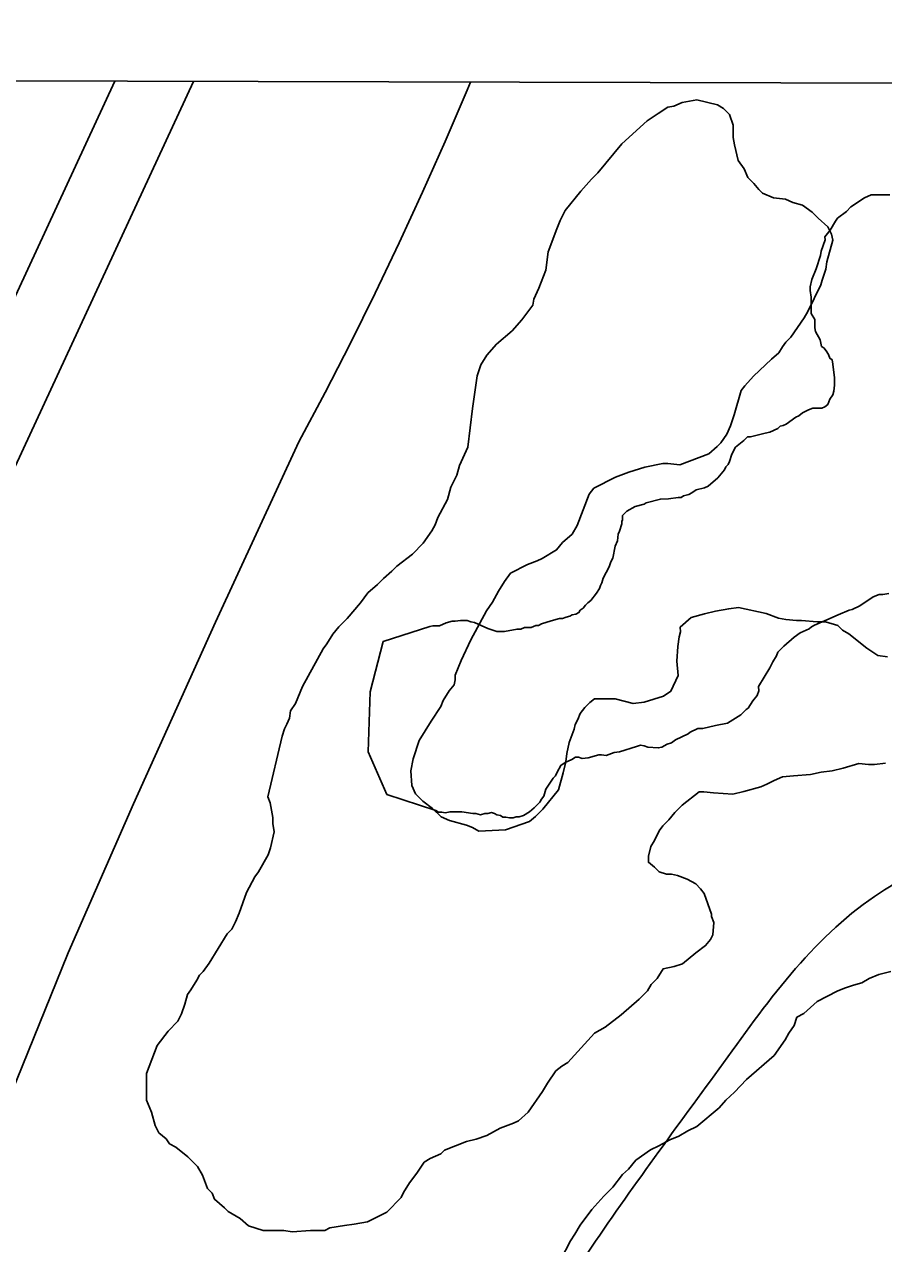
# Model space of a CAD drawing. Extents: x 3172231 to 3210228, y 940198 to 965780.
# Drawn here: x 3186153 to 3186515, y 963407 to 963919 of the extents above; entities that cross this region are included whole.
import ezdxf

# ---------------------------------------------------------------- set-up
doc = ezdxf.new("R2010")
doc.units = 0
for name, color, linetype in [('V-BORW-LINE', 7, 'Continuous'), ('V-GRID-FRAM', 7, 'Continuous'), ('V-LEVE-TOET', 7, 'Continuous'), ('V-SITE-VEGE', 7, 'Continuous'), ('V-SURV-LINE', 7, 'Continuous'), ('V-TOPO-SHOR', 7, 'Continuous')]:
    doc.layers.add(name, color=color, linetype=linetype)

msp = doc.modelspace()

# ---------------------------------------------------------------- linework, layer by layer
at = {"layer": 'V-BORW-LINE'}
for points in [[(3186445.501, 963480.413), (3186510.803, 963552.983), (3186586.615, 963584.616)], [(3186306.324, 963265.418), (3186388.322, 963400.409), (3186445.501, 963480.413)]]:
    msp.add_spline(points, degree=3, dxfattribs=at)
at = {"layer": 'V-GRID-FRAM'}
msp.add_lwpolyline([(3176539.592, 963919.479), (3207827.662, 963842.116), (3207790.623, 945652.442), (3176486.679, 945729.845), (3176539.592, 963919.479)], dxfattribs=at)
at = {"layer": 'V-LEVE-TOET'}
msp.add_lwpolyline([(3186340.939, 963895.244), (3186339.536, 963891.842), (3186330.312, 963870.32), (3186320.786, 963848.922), (3186310.964, 963827.658), (3186300.847, 963806.533), (3186290.439, 963785.549), (3186279.744, 963764.719), (3186268.763, 963744.042), (3186268.763, 963744.042), (3186233.63, 963668.162), (3186199.283, 963591.907), (3186171.766, 963529.238), (3186171.766, 963529.238), (3186140.313, 963452.006), (3186122.499, 963406.774), (3186122.499, 963406.774), (3186103.676, 963353.378)], dxfattribs=at)
at = {"layer": 'V-SITE-VEGE'}
for points in [[(3186213.758, 963496.378), (3186217.817, 963500.468), (3186219.335, 963503.527), (3186220.85, 963507.607), (3186221.856, 963511.684), (3186223.375, 963513.726), (3186225.911, 963517.808), (3186226.92, 963519.85), (3186228.444, 963521.382), (3186230.98, 963524.956), (3186238.576, 963537.203), (3186240.609, 963539.246), (3186242.125, 963542.306), (3186243.642, 963545.876), (3186246.669, 963554.545), (3186250.214, 963561.176), (3186251.736, 963563.218), (3186255.787, 963570.362), (3186256.795, 963573.419), (3186258.302, 963580.045), (3186257.78, 963583.608), (3186257.771, 963586.154), (3186256.733, 963592.261), (3186255.705, 963594.805), (3186261.734, 963620.288), (3186262.744, 963623.348), (3186263.756, 963625.387), (3186264.765, 963627.937), (3186265.265, 963630.995), (3186267.293, 963634.057), (3186270.324, 963641.196), (3186278.929, 963657.013), (3186280.451, 963659.054), (3186282.984, 963663.138), (3186285.522, 963666.2), (3186289.073, 963669.776), (3186294.656, 963676.415), (3186297.697, 963680.499), (3186301.76, 963684.077), (3186304.298, 963686.633), (3186307.853, 963689.699), (3186309.883, 963691.743), (3186316.488, 963696.856), (3186321.055, 963701.454), (3186324.604, 963706.56), (3186326.123, 963709.112), (3186327.131, 963712.169), (3186331.18, 963719.823), (3186332.689, 963724.918), (3186335.223, 963730.02), (3186336.226, 963734.097), (3186339.767, 963741.749), (3186341.752, 963758.051), (3186343.744, 963771.807), (3186345.258, 963776.397), (3186347.789, 963780.478), (3186351.848, 963785.074), (3186358.451, 963790.7), (3186362.51, 963795.296), (3186367.075, 963801.421), (3186367.575, 963803.969), (3186369.596, 963808.558), (3186372.627, 963816.208), (3186373.623, 963823.851), (3186377.156, 963833.538), (3186378.671, 963837.108), (3186380.694, 963841.189), (3186387.289, 963849.359), (3186391.856, 963854.466), (3186394.394, 963857.02), (3186404.539, 963869.276), (3186415.203, 963878.987), (3186419.776, 963882.057), (3186423.842, 963884.617), (3186426.385, 963885.135), (3186429.947, 963886.673), (3186436.054, 963887.712), (3186444.719, 963885.703), (3186447.271, 963884.185), (3186449.825, 963881.645), (3186451.367, 963877.066), (3186451.383, 963871.975), (3186451.903, 963868.921), (3186453.452, 963862.304), (3186456.01, 963858.749), (3186457.548, 963855.189), (3186460.104, 963852.652), (3186462.15, 963850.112), (3186463.681, 963848.589), (3186468.271, 963846.565), (3186473.366, 963846.074), (3186476.424, 963844.556), (3186480.504, 963843.553), (3186484.587, 963840.507), (3186487.143, 963837.97), (3186491.229, 963834.419), (3186492.765, 963831.367), (3186493.283, 963828.823), (3186490.768, 963819.648), (3186490.269, 963816.591), (3186488.755, 963811.999)], [(3186488.755, 963811.999), (3186488.253, 963809.963), (3186482.687, 963798.742), (3186481.169, 963796.191), (3186475.593, 963788.023), (3186473.561, 963785.979), (3186472.041, 963783.937), (3186470.52, 963781.388), (3186467.474, 963778.832), (3186459.858, 963771.676), (3186456.307, 963767.59), (3186454.785, 963765.548), (3186451.762, 963755.353), (3186450.251, 963750.766), (3186448.733, 963747.194), (3186446.2, 963743.62), (3186444.676, 963742.089), (3186441.121, 963739.023), (3186428.915, 963734.398), (3186423.819, 963734.892), (3186421.781, 963734.886), (3186414.149, 963733.331), (3186407.534, 963731.273), (3186401.938, 963729.217)], [(3186401.938, 963729.217), (3186392.788, 963724.605), (3186390.758, 963722.053), (3186385.708, 963708.794), (3186383.683, 963705.223), (3186379.621, 963701.645), (3186377.084, 963698.583), (3186370.985, 963694.997), (3186368.951, 963693.973), (3186364.882, 963692.431), (3186357.763, 963688.843), (3186355.23, 963685.269), (3186352.696, 963681.187), (3186350.167, 963676.596), (3186347.63, 963673.022), (3186341.049, 963660.779), (3186337.002, 963652.108), (3186334.477, 963645.988), (3186334.483, 963643.95), (3186333.982, 963641.913), (3186331.952, 963639.361), (3186329.419, 963635.277), (3186328.409, 963632.727), (3186324.354, 963626.604), (3186319.287, 963618.439), (3186316.768, 963610.791), (3186315.765, 963605.696), (3186316.293, 963599.587), (3186317.833, 963596.025), (3186320.899, 963592.98), (3186324.983, 963589.939), (3186328.559, 963586.383), (3186332.128, 963584.868), (3186339.265, 963582.855), (3186341.817, 963581.847), (3186344.365, 963580.323), (3186355.568, 963580.87), (3186365.742, 963584.468), (3186368.282, 963586.514), (3186371.327, 963589.578), (3186377.921, 963597.75), (3186379.935, 963604.885), (3186380.938, 963609.472), (3186381.438, 963613.036), (3186382.439, 963617.625), (3186384.461, 963623.235), (3186384.963, 963625.273), (3186385.974, 963627.313), (3186386.984, 963629.862), (3186389.013, 963632.414), (3186391.043, 963634.458), (3186393.075, 963635.994), (3186401.734, 963636.021), (3186409.379, 963634.009), (3186413.96, 963634.534), (3186422.101, 963637.106), (3186425.148, 963639.152), (3186428.183, 963645.783), (3186427.653, 963651.893), (3186428.143, 963658.006), (3186428.638, 963662.081), (3186429.142, 963664.119), (3186429.136, 963666.157), (3186433.707, 963670.247), (3186439.302, 963671.793), (3186443.883, 963672.825), (3186449.481, 963673.864), (3186453.552, 963674.386), (3186465.275, 963671.877), (3186470.374, 963669.856), (3186473.432, 963669.358), (3186478.017, 963668.86), (3186480.053, 963668.868), (3186486.676, 963668.381), (3186490.242, 963668.393), (3186495.337, 963666.882), (3186497.381, 963664.85), (3186499.933, 963663.333), (3186507.593, 963657.244), (3186512.184, 963654.205), (3186516.262, 963653.709)], [(3186508.26, 963608.358), (3186504.185, 963608.854), (3186497.568, 963606.796), (3186492.99, 963605.763), (3186488.409, 963605.237), (3186483.83, 963604.205), (3186476.701, 963603.672), (3186472.119, 963603.148), (3186468.56, 963601.608), (3186465.508, 963600.07), (3186462.965, 963599.044), (3186455.842, 963596.984), (3186451.262, 963595.949), (3186443.111, 963596.433), (3186439.036, 963596.928), (3186436.998, 963596.922), (3186429.887, 963591.296), (3186426.842, 963588.233), (3186424.307, 963585.169), (3186421.767, 963582.613), (3186420.247, 963580.571), (3186418.222, 963576.489), (3186416.702, 963573.94), (3186415.699, 963569.862), (3186415.705, 963567.314), (3186418.259, 963565.287), (3186420.305, 963563.255), (3186423.363, 963562.248), (3186425.398, 963562.252), (3186427.948, 963561.754), (3186432.026, 963560.238), (3186435.597, 963558.213), (3186437.641, 963556.183), (3186439.175, 963554.152), (3186442.259, 963545.503), (3186442.263, 963544.485), (3186443.29, 963541.942), (3186442.796, 963536.844), (3186441.784, 963534.806), (3186439.757, 963532.253), (3186435.689, 963529.185), (3186430.105, 963524.583), (3186426.543, 963523.553), (3186421.964, 963522.52), (3186419.43, 963518.439), (3186416.893, 963515.881), (3186415.371, 963513.331), (3186411.82, 963509.755), (3186404.199, 963503.11), (3186397.599, 963497.996), (3186393.023, 963495.436), (3186381.86, 963483.176), (3186379.316, 963481.64), (3186376.779, 963479.594), (3186373.23, 963474.493), (3186371.204, 963470.919), (3186365.121, 963462.242), (3186361.058, 963458.664), (3186359.025, 963457.638), (3186353.429, 963455.584), (3186347.836, 963452.51), (3186343.259, 963450.965), (3186339.188, 963449.935), (3186330.033, 963446.339), (3186328.509, 963444.807), (3186323.932, 963442.755), (3186321.393, 963441.219), (3186318.351, 963436.625), (3186315.308, 963432.542), (3186312.777, 963428.46), (3186311.765, 963426.418), (3186305.672, 963420.288), (3186297.537, 963416.186), (3186291.938, 963415.152), (3186287.867, 963414.628), (3186281.76, 963413.589), (3186279.724, 963412.565), (3186273.615, 963412.545), (3186265.976, 963412.01), (3186262.41, 963412.508), (3186253.751, 963412.479), (3186247.636, 963414.497), (3186244.06, 963417.542), (3186238.956, 963420.579), (3186237.425, 963422.103), (3186233.339, 963425.654), (3186232.313, 963428.198), (3186230.269, 963430.227), (3186228.213, 963435.825), (3186226.165, 963439.382), (3186222.077, 963443.443), (3186216.971, 963447.5), (3186214.419, 963449.02), (3186212.885, 963451.053), (3186209.822, 963453.589), (3186208.284, 963456.638), (3186206.737, 963462.233), (3186204.683, 963467.323), (3186204.648, 963478.525), (3186209.193, 963490.254), (3186213.758, 963496.378)], [(3186515.387, 963608.891), (3186510.806, 963608.366), (3186508.26, 963608.358)]]:
    msp.add_lwpolyline(points, dxfattribs=at)
at = {"layer": 'V-SURV-LINE'}
for points in [[(3186077.128, 963649.214), (3186191.348, 963895.613)], [(3186224.377, 963895.532), (3186104.347, 963636.598)]]:
    msp.add_lwpolyline(points, dxfattribs=at)
at = {"layer": 'V-TOPO-SHOR'}
for points in [[(3186517.165, 963847.812), (3186509.333, 963847.786), (3186506.517, 963846.524), (3186500.892, 963842.746), (3186499.018, 963840.86), (3186495.268, 963838.027), (3186494.332, 963836.772), (3186492.151, 963833.005), (3186489.968, 963830.179), (3186489.972, 963828.926), (3186488.419, 963824.222), (3186488.112, 963822.342), (3186486.25, 963816.695), (3186484.387, 963812.302), (3186483.768, 963809.169), (3186483.774, 963807.602), (3186484.098, 963804.784), (3186484.118, 963797.89), (3186485.693, 963795.39), (3186485.706, 963791.943), (3186486.023, 963790.378), (3186487.915, 963786.938), (3186488.55, 963784.122), (3186489.492, 963783.497), (3186490.437, 963782.248), (3186491.381, 963780.683), (3186492.014, 963779.118), (3186492.956, 963778.496), (3186493.273, 963776.618), (3186493.918, 963770.98), (3186493.928, 963767.846), (3186493.623, 963765.34), (3186493.316, 963763.773), (3186492.069, 963761.889), (3186491.137, 963759.691), (3186489.886, 963758.747), (3186488.634, 963758.118), (3186484.874, 963758.106), (3186482.998, 963757.473), (3186480.496, 963756.212), (3186478.933, 963754.952), (3186477.682, 963754.323), (3186473.618, 963751.491), (3186472.367, 963750.858), (3186471.116, 963750.543), (3186470.178, 963749.599), (3186466.737, 963748.022), (3186464.859, 963747.702)], [(3186464.859, 963747.702), (3186458.598, 963746.115), (3186457.345, 963746.111), (3186455.782, 963744.538), (3186452.346, 963741.71), (3186450.789, 963738.883), (3186449.86, 963735.748), (3186449.237, 963734.493), (3186448.301, 963733.55), (3186447.678, 963732.295), (3186444.869, 963728.838), (3186440.807, 963725.381), (3186439.243, 963724.748), (3186435.8, 963723.798), (3186433.924, 963722.538), (3186432.673, 963721.908), (3186430.481, 963721.275), (3186429.545, 963720.644), (3186428.29, 963720.64), (3186424.221, 963720.001), (3186420.776, 963719.989), (3186414.826, 963718.403), (3186413.888, 963717.775), (3186410.132, 963716.822), (3186406.694, 963714.93), (3186404.82, 963713.046), (3186404.824, 963711.166), (3186404.515, 963710.537), (3186404.517, 963709.597), (3186403.587, 963706.462), (3186402.964, 963705.206), (3186402.661, 963702.386), (3186401.727, 963700.191), (3186400.806, 963695.173), (3186399.87, 963693.604), (3186399.249, 963691.411), (3186396.759, 963686.702), (3186396.138, 963684.82), (3186395.516, 963683.565), (3186395.207, 963682.312), (3186393.959, 963680.427), (3186391.465, 963677.286), (3186390.214, 963676.342), (3186389.278, 963675.4), (3186388.342, 963674.142), (3186387.09, 963673.2), (3186386.468, 963672.258), (3186385.216, 963671.627), (3186383.652, 963671.308), (3186382.714, 963670.679), (3186381.147, 963670.359), (3186379.584, 963669.729), (3186378.329, 963669.725), (3186374.886, 963668.774), (3186370.819, 963667.507), (3186369.568, 963666.878), (3186368.314, 963666.872), (3186366.438, 963665.928), (3186363.618, 963665.917), (3186362.054, 963665.287), (3186360.487, 963665.28), (3186355.164, 963664.324), (3186352.033, 963664.314), (3186348.268, 963665.555), (3186342.62, 963668.041), (3186341.053, 963668.35), (3186339.485, 963668.973), (3186336.665, 963668.963), (3186334.473, 963668.641), (3186333.22, 963668.637), (3186330.715, 963668.002), (3186327.899, 963666.741), (3186325.081, 963666.732), (3186323.83, 963666.415)], [(3186326.273, 963589.039), (3186327.528, 963588.417), (3186328.782, 963588.421), (3186330.348, 963588.114), (3186332.229, 963588.433), (3186337.24, 963588.45), (3186341.942, 963587.837), (3186343.196, 963587.841), (3186345.078, 963587.221), (3186346.954, 963587.854), (3186348.207, 963587.858), (3186349.774, 963588.175), (3186351.027, 963587.866), (3186351.969, 963587.243), (3186353.536, 963586.934), (3186354.478, 963586.312), (3186355.731, 963586.316), (3186357.298, 963586.008), (3186358.865, 963586.013), (3186360.116, 963586.33), (3186361.372, 963586.334), (3186363.248, 963586.967), (3186365.748, 963588.542), (3186367.624, 963590.115), (3186370.123, 963592.63), (3186370.745, 963593.883), (3186371.679, 963595.14), (3186372.611, 963597.963), (3186375.728, 963602.673), (3186376.666, 963603.615), (3186377.287, 963605.184), (3186378.843, 963608.008), (3186380.719, 963609.268), (3186383.535, 963610.529), (3186385.1, 963611.475), (3186386.351, 963611.479), (3186387.922, 963610.857), (3186390.427, 963611.178), (3186394.807, 963612.446), (3186396.061, 963612.45), (3186397.943, 963612.143), (3186401.383, 963613.407), (3186403.577, 963613.728), (3186410.773, 963615.944), (3186412.338, 963616.577), (3186413.907, 963616.268), (3186415.476, 963615.645), (3186419.862, 963615.346), (3186421.427, 963615.666), (3186423.616, 963616.925), (3186425.494, 963617.558), (3186427.055, 963618.817), (3186432.374, 963621.341), (3186433.312, 963621.969), (3186436.439, 963623.546), (3186438.632, 963623.554), (3186443.953, 963624.824), (3186448.965, 963625.781), (3186454.592, 963629.246), (3186456.778, 963631.445), (3186457.716, 963632.074), (3186459.585, 963635.214), (3186461.457, 963637.413), (3186462.078, 963639.293), (3186462.072, 963641.173), (3186466.745, 963649.021), (3186467.99, 963651.532), (3186469.549, 963654.043), (3186470.17, 963655.612), (3186472.668, 963658.127), (3186477.043, 963661.899), (3186479.543, 963663.787), (3186483.297, 963665.366), (3186484.233, 963666.308), (3186485.484, 963666.939), (3186490.803, 963669.149), (3186495.495, 963671.359), (3186500.189, 963673.253), (3186501.44, 963673.571), (3186504.57, 963675.148), (3186510.196, 963678.924), (3186512.698, 963679.872), (3186514.265, 963679.879), (3186516.772, 963680.2)], [(3186326.273, 963589.039), (3186305.756, 963595.847), (3186297.832, 963613.681), (3186298.731, 963638.919), (3186304.232, 963660.072), (3186323.83, 963666.415)], [(3186378.892, 963400.298), (3186382.939, 963408.142), (3186384.811, 963410.968), (3186386.99, 963414.734), (3186391.983, 963421.331), (3186396.976, 963426.985), (3186400.724, 963430.758), (3186404.781, 963436.097), (3186407.28, 963438.296), (3186410.399, 963442.067), (3186416.651, 963446.472), (3186420.092, 963448.051), (3186424.784, 963450.572), (3186428.538, 963452.151), (3186432.29, 963454.357), (3186436.044, 963456.247), (3186445.415, 963464.111), (3186448.225, 963467.253), (3186451.973, 963470.71), (3186456.968, 963476.053), (3186468.527, 963486.115), (3186473.207, 963492.712), (3186474.763, 963495.536), (3186476.946, 963498.676), (3186478.187, 963502.126), (3186481.003, 963503.701), (3186486.625, 963508.731), (3186495.069, 963513.147), (3186498.198, 963514.408), (3186501.955, 963515.674), (3186505.397, 963516.624), (3186508.524, 963518.515), (3186512.592, 963520.096), (3186517.599, 963521.363)]]:
    msp.add_lwpolyline(points, dxfattribs=at)

doc.saveas('drawing.dxf')
